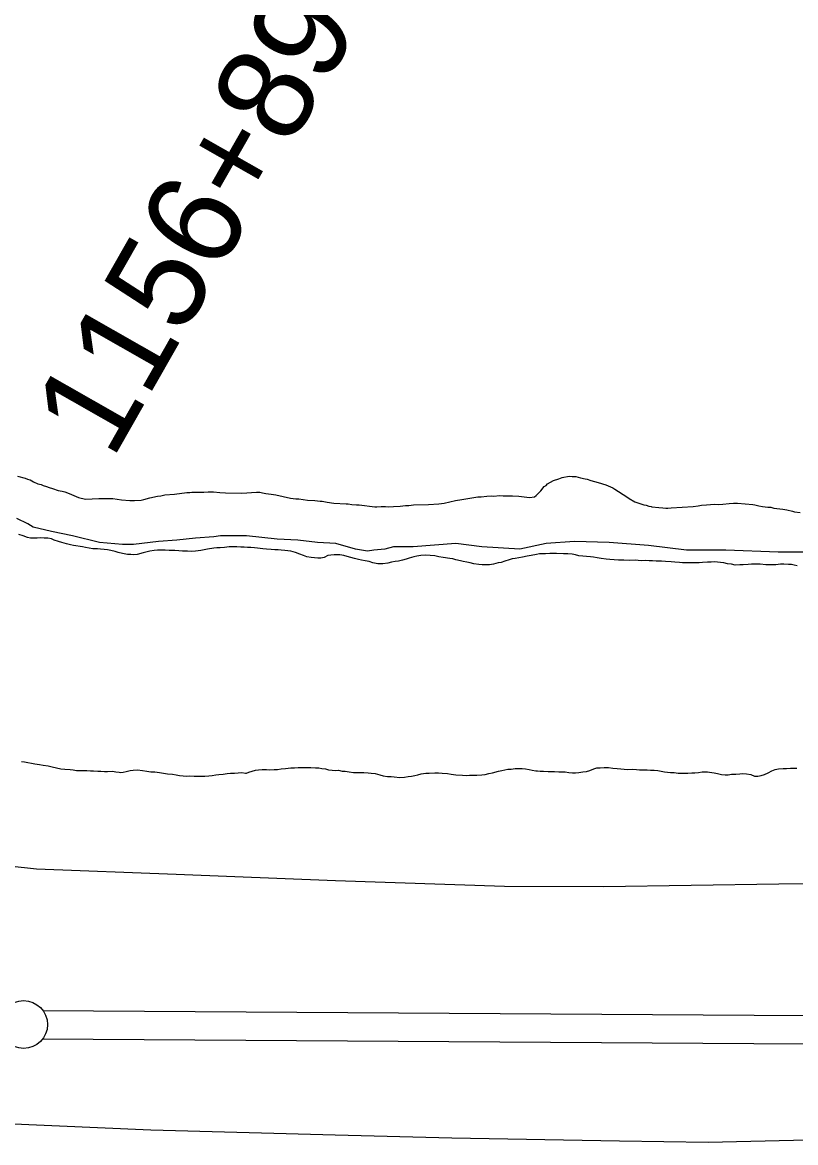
# Model space of a CAD drawing. Extents: x 3161514 to 3199414, y 831166 to 856601.
# Drawn here: x 3186803 to 3187612, y 837581 to 838752 of the extents above; entities that cross this region are included whole.
import ezdxf

# ---------------------------------------------------------------- set-up
doc = ezdxf.new("R2010")
doc.units = 0
for name, color, linetype in [('V-LEVE-TOET', 7, 'Continuous'), ('V-SITE-VEGE', 7, 'Continuous'), ('V-SURV-IDEN', 7, 'Continuous'), ('V-SURV-LINE', 7, 'Continuous'), ('V-TOPO-SHOR', 7, 'Continuous')]:
    doc.layers.add(name, color=color, linetype=linetype)

msp = doc.modelspace()

# ---------------------------------------------------------------- linework, layer by layer
at = {"layer": 'V-LEVE-TOET'}
for points in [[(3187723.9, 837852.1), (3187594.3, 837850.9), (3187410.8, 837848.1), (3187307.4, 837848.2), (3187130.6, 837854.3), (3186964.2, 837860.8), (3186817.9, 837866.5), (3186731.8, 837875.8), (3186639, 837890.4), (3186460.7, 837922.6), (3186342.3, 837942.4), (3186133.1, 837967.5), (3185958.1, 837998.4), (3185804.5, 838025), (3185600, 838056.4), (3185428.1, 838077.8)], [(3187683.9, 837584.5), (3187520.3, 837580.6), (3187427.5, 837581.9), (3187252.3, 837585.2), (3187130.2, 837588.5), (3186937.6, 837593.4), (3186730.1, 837602.7), (3186644.4, 837612.3), (3186418.1, 837641.9), (3186197.3, 837674.6), (3185953, 837706.6), (3185835.2, 837726.2), (3185724.5, 837748.6), (3185694, 837753.9), (3185673.6, 837757.6), (3185644.3, 837763.1), (3185593.9, 837772.8), (3185569.8, 837778), (3185558.5, 837778.4), (3185550.7, 837775), (3185548.1, 837770.2), (3185547.6, 837762.3), (3185551.6, 837754.5), (3185556.8, 837741)]]:
    msp.add_lwpolyline(points, dxfattribs=at)
at = {"layer": 'V-SITE-VEGE'}
for p, q in [((3186798.2, 838277.1), (3186806, 838275.2)), ((3187364.1, 838274.5), (3187367.6, 838275.9)), ((3187367.6, 838275.9), (3187375.1, 838277.2)), ((3187375.1, 838277.2), (3187378, 838276.8)), ((3187378, 838276.8), (3187381.9, 838276.8)), ((3187381.9, 838276.8), (3187386.8, 838275.6)), ((3187386.8, 838275.6), (3187391.8, 838274.5)), ((3186806, 838275.2), (3186808.4, 838274.1)), ((3186808.4, 838274.1), (3186811.3, 838273.4)), ((3186811.3, 838273.4), (3186814.8, 838271.5)), ((3186814.8, 838271.5), (3186819.4, 838269.3)), ((3186819.4, 838269.3), (3186822.9, 838268.6)), ((3186822.9, 838268.6), (3186825.1, 838267.5)), ((3186825.1, 838267.5), (3186828.6, 838266.4)), ((3186828.6, 838266.4), (3186831.1, 838265.3)), ((3186831.1, 838265.3), (3186834.6, 838264.2)), ((3186834.6, 838264.2), (3186840.6, 838262.3)), ((3187345.4, 838261.9), (3187349, 838266.5)), ((3187349, 838266.5), (3187350.8, 838267.6)), ((3187350.8, 838267.6), (3187352.3, 838269.3)), ((3187352.3, 838269.3), (3187358.7, 838272.8)), ((3187358.7, 838272.8), (3187364.1, 838274.5)), ((3187391.8, 838274.5), (3187393.9, 838274.1)), ((3187393.9, 838274.1), (3187397.5, 838272.7)), ((3187397.5, 838272.7), (3187405.2, 838270.8)), ((3187405.2, 838270.8), (3187413.4, 838268.2)), ((3187413.4, 838268.2), (3187420.8, 838264.9)), ((3187420.8, 838264.9), (3187422.9, 838263.8)), ((3186840.6, 838262.3), (3186844.9, 838261.6)), ((3186844.9, 838261.6), (3186847.7, 838260.8)), ((3186847.7, 838260.8), (3186852, 838259.3)), ((3186852, 838259.3), (3186861.9, 838254.9)), ((3186861.9, 838254.9), (3186869.3, 838253.1)), ((3186869.3, 838253.1), (3186883.2, 838254)), ((3186883.2, 838254), (3186897.8, 838253.8)), ((3186897.8, 838253.8), (3186907, 838252.6)), ((3186907, 838252.6), (3186915.5, 838251.8)), ((3186920.5, 838251.7), (3186927.6, 838252.3)), ((3186927.6, 838252.3), (3186930.1, 838252.7)), ((3186930.1, 838252.7), (3186936.5, 838254.7)), ((3186936.5, 838254.7), (3186944.4, 838256.4)), ((3186944.4, 838256.4), (3186947.9, 838256.7)), ((3186947.9, 838256.7), (3186952.2, 838257.7)), ((3186952.2, 838257.7), (3186962.2, 838258.6)), ((3186962.2, 838258.6), (3186975.3, 838260.3)), ((3186975.3, 838260.3), (3186978.2, 838260.2)), ((3186978.2, 838260.2), (3186980.3, 838260.5)), ((3186980.3, 838260.5), (3186985.3, 838260.5)), ((3186985.3, 838260.5), (3186993.1, 838260.7)), ((3186993.1, 838260.7), (3186997.4, 838261)), ((3186997.4, 838261), (3187003.1, 838261)), ((3187003.1, 838261), (3187009.8, 838260.2)), ((3187009.8, 838260.2), (3187015.5, 838259.7)), ((3187015.5, 838259.7), (3187032.6, 838259.5)), ((3187032.6, 838259.5), (3187048.2, 838260.4)), ((3187048.2, 838260.4), (3187051.4, 838260.7)), ((3187051.4, 838260.7), (3187054.2, 838260)), ((3187054.2, 838260), (3187057.8, 838259.2)), ((3187057.8, 838259.2), (3187063.5, 838258.4)), ((3187063.5, 838258.4), (3187068.1, 838257.7)), ((3187068.1, 838257.7), (3187083.7, 838254.3)), ((3187083.7, 838254.3), (3187089, 838253.5)), ((3187089, 838253.5), (3187092.2, 838253.4)), ((3187092.2, 838253.4), (3187096.8, 838252.7)), ((3187096.8, 838252.7), (3187101.4, 838252.2)), ((3187101.4, 838252.2), (3187109.2, 838251.8)), ((3187256.1, 838251.7), (3187262.8, 838253)), ((3187262.8, 838253), (3187279.6, 838255.7)), ((3187279.6, 838255.7), (3187282.8, 838255.6)), ((3187282.8, 838255.6), (3187288.8, 838256.3)), ((3187288.8, 838256.3), (3187293.4, 838256.6)), ((3187293.4, 838256.6), (3187296.3, 838256.5)), ((3187296.3, 838256.5), (3187302, 838257.2)), ((3187302, 838257.2), (3187305.9, 838256.8)), ((3187305.9, 838256.8), (3187315.8, 838256.6)), ((3187315.8, 838256.6), (3187322.2, 838256.2)), ((3187322.2, 838256.2), (3187330.8, 838255.4)), ((3187330.8, 838255.4), (3187333.6, 838255)), ((3187333.6, 838255), (3187338.6, 838255.6)), ((3187338.6, 838255.6), (3187340.4, 838257)), ((3187340.4, 838257), (3187345.4, 838261.9)), ((3187422.9, 838263.8), (3187435.3, 838255.8)), ((3187435.3, 838255.8), (3187437.7, 838254)), ((3187437.7, 838254), (3187443.7, 838250.4)), ((3186915.5, 838251.8), (3186920.5, 838251.7)), ((3187109.2, 838251.8), (3187114.6, 838251)), ((3187114.6, 838251), (3187116.7, 838251)), ((3187116.7, 838251), (3187122, 838250.2)), ((3187122, 838250.2), (3187128.8, 838249.1)), ((3187128.8, 838249.1), (3187141.9, 838248.2)), ((3187141.9, 838248.2), (3187144, 838248.2)), ((3187144, 838248.2), (3187147.6, 838247.8)), ((3187147.6, 838247.8), (3187152.6, 838247.3)), ((3187152.6, 838247.3), (3187155.4, 838247.3)), ((3187155.4, 838247.3), (3187171.7, 838245.3)), ((3187171.7, 838245.3), (3187173.9, 838245.3)), ((3187173.9, 838245.3), (3187178.5, 838245.6)), ((3187178.5, 838245.6), (3187183.1, 838245.5)), ((3187183.1, 838245.5), (3187186.3, 838245.1)), ((3187186.3, 838245.1), (3187191.3, 838245.4)), ((3187191.3, 838245.4), (3187198.4, 838246)), ((3187198.4, 838246), (3187203.7, 838246.7)), ((3187203.7, 838246.7), (3187207.3, 838246.6)), ((3187207.3, 838246.6), (3187212.3, 838247.3)), ((3187212.3, 838247.3), (3187227.9, 838247.8)), ((3187227.9, 838247.8), (3187238.6, 838248.4)), ((3187238.6, 838248.4), (3187244.3, 838249)), ((3187244.3, 838249), (3187256.1, 838251.7)), ((3187443.7, 838250.4), (3187448, 838248.9)), ((3187448, 838248.9), (3187452.9, 838247.4)), ((3187452.9, 838247.4), (3187455.4, 838247)), ((3187455.4, 838247), (3187458.3, 838245.9)), ((3187458.3, 838245.9), (3187460.7, 838245.5)), ((3187460.7, 838245.5), (3187461.4, 838245.2)), ((3187461.4, 838245.2), (3187468.9, 838244.4)), ((3187468.9, 838244.4), (3187472.8, 838244.3)), ((3187472.8, 838244.3), (3187476, 838243.9)), ((3187476, 838243.9), (3187478.1, 838243.9)), ((3187478.1, 838243.9), (3187481.7, 838244.2)), ((3187481.7, 838244.2), (3187504.8, 838245.7)), ((3187504.8, 838245.7), (3187509.8, 838246.3)), ((3187509.8, 838246.3), (3187513.4, 838247)), ((3187513.4, 838247), (3187518.7, 838247.3)), ((3187518.7, 838247.3), (3187526.9, 838247.9)), ((3187526.9, 838247.9), (3187531.1, 838247.5)), ((3187531.1, 838247.5), (3187535.8, 838248.1)), ((3187535.8, 838248.1), (3187542.2, 838248.8)), ((3187542.2, 838248.8), (3187546.8, 838249.1)), ((3187546.8, 838249.1), (3187551.1, 838249)), ((3187551.1, 838249), (3187567.1, 838247.7)), ((3187567.1, 838247.7), (3187569.2, 838247.4)), ((3187569.2, 838247.4), (3187573.4, 838246.2)), ((3187573.4, 838246.2), (3187577, 838245.5)), ((3187577, 838245.5), (3187582.7, 838244.7)), ((3187582.7, 838244.7), (3187585.9, 838244.7)), ((3187585.9, 838244.7), (3187589, 838243.9)), ((3187589, 838243.9), (3187598.3, 838242.7)), ((3187598.3, 838242.7), (3187602.5, 838242)), ((3187602.5, 838242), (3187608.6, 838240.5)), ((3187608.6, 838240.5), (3187610.7, 838240.1)), ((3186808.8, 838227.3), (3186797.4, 838233)), ((3187610.7, 838240.1), (3187616.4, 838239.3)), ((3186814.5, 838223.9), (3186808.8, 838227.3)), ((3186833.8, 838219.4), (3186814.5, 838223.9)), ((3186855.5, 838214.8), (3186833.8, 838219.4)), ((3186884, 838208), (3186855.5, 838214.8)), ((3186907.9, 838205.7), (3186884, 838208)), ((3186919.3, 838205.7), (3186907.9, 838205.7)), ((3186945.4, 838209.1), (3186919.3, 838205.7)), ((3186964.8, 838210.3), (3186945.4, 838209.1)), ((3186984.2, 838212.5), (3186964.8, 838210.3)), ((3187003.5, 838213.7), (3186984.2, 838212.5)), ((3187010.3, 838214.8), (3187003.5, 838213.7)), ((3187037.7, 838214.8), (3187010.3, 838214.8)), ((3187069.6, 838211.4), (3187037.7, 838214.8)), ((3187091.2, 838210.3), (3187069.6, 838211.4)), ((3187111.7, 838208), (3187091.2, 838210.3)), ((3187131.1, 838206.8), (3187111.7, 838208)), ((3187151.6, 838201.1), (3187131.1, 838206.8)), ((3187256.3, 838206.8), (3187211.9, 838203.4)), ((3187283.6, 838203.4), (3187256.3, 838206.8)), ((3187350.8, 838206.8), (3187323.5, 838201.1)), ((3187380.4, 838209.1), (3187350.8, 838206.8)), ((3187416.9, 838208), (3187380.4, 838209.1)), ((3187457.9, 838204.6), (3187416.9, 838208)), ((3187164.1, 838198.9), (3187151.6, 838201.1)), ((3187170.9, 838200), (3187164.1, 838198.9)), ((3187182.3, 838201.1), (3187170.9, 838200)), ((3187191.4, 838203.4), (3187182.3, 838201.1)), ((3187211.9, 838203.4), (3187191.4, 838203.4)), ((3187323.5, 838201.1), (3187283.6, 838203.4)), ((3187497.7, 838200), (3187457.9, 838204.6)), ((3187538.7, 838200), (3187497.7, 838200)), ((3187593.4, 838197.7), (3187538.7, 838200)), ((3187636.7, 838197.7), (3187593.4, 838197.7))]:
    msp.add_line(p, q, dxfattribs=at)
at = {"layer": 'V-SURV-LINE'}
for points in [[(3186824.5, 837718.8), (3187834, 837711.9)], [(3187833.8, 837681.9), (3186824.3, 837688.8)]]:
    msp.add_lwpolyline(points, dxfattribs=at)
msp.add_circle((3186804.5, 837704), 25, dxfattribs=at)
at = {"layer": 'V-TOPO-SHOR'}
for points in [[(3186818.7, 838212.6), (3186815.4, 838212.5), (3186811.6, 838212.5), (3186808.5, 838213.2), (3186804, 838214.8), (3186799.4, 838216.4)], [(3187229.7, 838194.4), (3187224.3, 838194.5), (3187220, 838194.2), (3187215.6, 838193.5), (3187212.5, 838193), (3187207.7, 838191.6), (3187204.4, 838190.4), (3187200.8, 838189.4), (3187196.6, 838188.5), (3187193.1, 838187.9), (3187189.3, 838187.3), (3187185.2, 838186.3), (3187180.2, 838185.6), (3187174.8, 838185.7), (3187169.7, 838186.7), (3187165.8, 838187.9), (3187161.6, 838188.9), (3187158, 838189.6), (3187154.7, 838190.3), (3187150.6, 838191.2), (3187146.6, 838192.2), (3187142.8, 838193.4), (3187139.5, 838194.3), (3187135.3, 838195), (3187129.1, 838195.1), (3187125.6, 838194.8), (3187122.7, 838194.2), (3187118.9, 838192.3), (3187115.3, 838191.7), (3187112.2, 838191.4), (3187105.2, 838192.1), (3187100.6, 838193), (3187097.3, 838194.2), (3187093.4, 838195.7), (3187088.7, 838197.4), (3187084.1, 838198.8), (3187080.9, 838199.1), (3187077.6, 838199.7), (3187073.7, 838200), (3187070.6, 838200.1), (3187067.2, 838200.1), (3187063.2, 838200.5), (3187058.5, 838201), (3187054.6, 838201.4), (3187049.2, 838202), (3187045.8, 838202.2), (3187042.2, 838202.6), (3187038.6, 838202.8), (3187035, 838203), (3187031.5, 838203.2), (3187027.4, 838203.4), (3187023.2, 838203.5), (3187019.3, 838203.3), (3187014.4, 838202.8), (3187010.1, 838202.5), (3187006.7, 838202.2), (3187003.4, 838202.1), (3186996.7, 838201), (3186993.4, 838200.2), (3186989.9, 838199.5), (3186984.4, 838198.9), (3186979.9, 838198.6), (3186976, 838198.7), (3186970.6, 838198.9), (3186966.7, 838199.1), (3186962.8, 838199.5), (3186959.7, 838199.7), (3186956.6, 838199.7), (3186952.5, 838199.8), (3186949, 838199.8), (3186944.6, 838199.9), (3186940.9, 838199.6), (3186936.4, 838198.8), (3186929.5, 838197), (3186923.3, 838195.4), (3186919.9, 838195.1), (3186916.6, 838195.3), (3186913.2, 838195.5), (3186907.8, 838196.4), (3186903.4, 838197.6), (3186900.1, 838198.5), (3186895.7, 838199.7), (3186892.1, 838200.1), (3186888.7, 838200.6), (3186884.9, 838201.1), (3186881.8, 838201.2), (3186876.9, 838201.2), (3186873.2, 838201.9), (3186869.3, 838202.6), (3186866.2, 838203.3), (3186856.8, 838204.8), (3186853.6, 838205.3), (3186849.3, 838206.5), (3186844.6, 838207.9), (3186840.9, 838209), (3186836.6, 838210.2), (3186833.5, 838211.6), (3186829.8, 838212.3), (3186825.9, 838212.5), (3186821.8, 838212.7), (3186818.7, 838212.6)], [(3187613.3, 838183.5), (3187610.4, 838184.2), (3187607.3, 838184.9), (3187604.2, 838184.9), (3187599.4, 838185.2), (3187596.1, 838185.2), (3187591.1, 838184.6), (3187585.5, 838184.7), (3187580.8, 838184.7), (3187574.7, 838185.3), (3187571, 838185.4), (3187565.7, 838185.3), (3187562.3, 838185), (3187557, 838184.6), (3187553.6, 838184.4), (3187548.7, 838184.3), (3187544.9, 838185.2), (3187540.5, 838185.7), (3187536.8, 838186.5), (3187533.4, 838187), (3187526.8, 838187.6), (3187523.5, 838187.4), (3187519.5, 838187.2), (3187514.4, 838186.9), (3187510.9, 838186.8), (3187507.2, 838186.7), (3187501.1, 838186.7), (3187497.4, 838186.8), (3187493.4, 838186.7), (3187490.3, 838186.9), (3187485.6, 838187.4), (3187481.7, 838187.8), (3187475.8, 838188.2), (3187471.5, 838188.4), (3187465.8, 838188.5), (3187462.1, 838188.7), (3187458.5, 838188.8), (3187454.5, 838189), (3187450.9, 838188.7), (3187447.3, 838189.1), (3187444.1, 838189.3), (3187437.7, 838189.2), (3187432.1, 838189.3), (3187426.4, 838189.5), (3187422, 838189.7), (3187417.6, 838190.1), (3187413.7, 838190.5), (3187408.3, 838191.2), (3187404.2, 838191.9), (3187400.6, 838192.6), (3187397.2, 838192.8), (3187393.2, 838193.2), (3187389.2, 838193.6), (3187385.2, 838194.1), (3187381.7, 838195), (3187378.1, 838195.8), (3187373.5, 838196.1), (3187369.2, 838196.1), (3187361.9, 838196.4), (3187358, 838196.3), (3187354.8, 838196.3), (3187350.4, 838196.2), (3187347.3, 838196.2), (3187344, 838196.1), (3187340.8, 838195.5), (3187335.2, 838194.4), (3187331.1, 838193.5), (3187326.3, 838192.6), (3187322.2, 838191.8), (3187318.6, 838191.2), (3187315.5, 838190.7), (3187312.2, 838189.8), (3187307.6, 838188.5), (3187303.9, 838187.1), (3187300.9, 838186.5), (3187295.7, 838185.3), (3187291.6, 838184.7), (3187288, 838184.5), (3187284, 838184.6), (3187280.6, 838185), (3187275.2, 838185.7), (3187271.6, 838186.6), (3187267.9, 838187.4), (3187264.3, 838188), (3187261.3, 838188.6), (3187256.5, 838189.9), (3187253.4, 838190.9), (3187250.1, 838191.2), (3187243.4, 838192.3), (3187238.8, 838193), (3187234.4, 838193.9), (3187229.7, 838194.4)], [(3186802.4, 837979.1), (3186805.5, 837978.5), (3186809, 837978), (3186812.9, 837977.3), (3186816.3, 837976.4), (3186821.2, 837975.7), (3186825, 837975.3), (3186830.2, 837974.4), (3186834.3, 837973.4), (3186839, 837972.2), (3186843.6, 837971.2), (3186847.5, 837971), (3186853.2, 837970.7), (3186856.5, 837970.2), (3186859.7, 837969.7), (3186863.3, 837969.4), (3186867.1, 837969.6), (3186870.5, 837969.4), (3186874.3, 837969.1), (3186877.6, 837969.1), (3186882, 837968.9), (3186885.4, 837969), (3186889.2, 837968.5), (3186892.3, 837968.4), (3186897.4, 837968.8), (3186900.9, 837968.3), (3186904.4, 837967.8), (3186906.2, 837967.4), (3186908.5, 837967.9), (3186911.7, 837968.5), (3186915.8, 837969.6), (3186919, 837970), (3186923.7, 837970.1)], [(3186923.7, 837970.1), (3186928.9, 837969.4), (3186933.5, 837968.7), (3186937.6, 837968.2), (3186941.7, 837968.3), (3186946.6, 837967.6), (3186950.7, 837966.7), (3186954.9, 837966.2), (3186960.3, 837965.6), (3186963.9, 837965.1), (3186967.5, 837964.5), (3186971.4, 837964), (3186974.8, 837963.8), (3186978.1, 837963.9), (3186982.7, 837963.8), (3186987.1, 837963.6), (3186990.5, 837963.7), (3186994, 837963.7), (3186998.1, 837964), (3187001.8, 837964.4), (3187005.4, 837964.9), (3187008.7, 837965.3), (3187013.3, 837965.7), (3187017.2, 837966.3), (3187020.8, 837966.6), (3187024.9, 837966.9), (3187029, 837967), (3187032.8, 837967.3), (3187036.7, 837966.9), (3187037.5, 837966.9), (3187040.1, 837967.8), (3187043.4, 837968.8), (3187047, 837969.9), (3187050.2, 837970.3), (3187053.8, 837970.6), (3187058.5, 837970.6), (3187061.9, 837970.3), (3187066.4, 837970.5), (3187070, 837970.7), (3187073.9, 837971.2), (3187078.3, 837971.6), (3187083.9, 837972.2), (3187087.8, 837972.5), (3187091.7, 837972.6), (3187096.2, 837972.7), (3187100.6, 837972.6), (3187104.8, 837972.8), (3187109.6, 837972.5), (3187113.2, 837972.2), (3187116.3, 837971.8), (3187120.2, 837971.2), (3187123.3, 837970.4), (3187127.2, 837969.8), (3187130.6, 837969.5), (3187133.9, 837969.8), (3187137.5, 837968.9), (3187140.6, 837968.7), (3187145, 837968), (3187149.3, 837967.4), (3187152.5, 837967.6), (3187156.6, 837967.3), (3187160.2, 837967.3), (3187164.8, 837967.2), (3187168.1, 837966.7), (3187172, 837966.5), (3187177, 837965), (3187180.6, 837963.9), (3187185, 837963.4), (3187189, 837963.2), (3187192.1, 837962.8), (3187197.9, 837962.2), (3187202.7, 837962.7), (3187206.6, 837963.3), (3187210.1, 837963.7), (3187213.7, 837964.5), (3187216.6, 837965.1), (3187220.1, 837965.9), (3187225, 837966.8), (3187228.6, 837966.9), (3187234.6, 837967), (3187238.2, 837967), (3187242.3, 837966.7), (3187247.6, 837966.4), (3187251.6, 837965.8), (3187256.4, 837965.1), (3187263.4, 837964.7), (3187267.6, 837964.5), (3187270.8, 837964.6), (3187275.3, 837964.7), (3187278.5, 837964.8), (3187283.5, 837965.2), (3187287.1, 837965.5), (3187291.1, 837966.5), (3187294.8, 837967.2), (3187301.2, 837968.9), (3187304.7, 837969.6), (3187310.9, 837970.8), (3187314.5, 837971.1), (3187318.4, 837971.5), (3187322.2, 837971.8), (3187325.8, 837971.7)], [(3187325.8, 837971.7), (3187329.4, 837971.4), (3187333.3, 837970.7), (3187336.3, 837970), (3187340.3, 837969.3), (3187342, 837969.1), (3187344.6, 837969), (3187348, 837969), (3187353.1, 837968.6), (3187356.2, 837968.6), (3187359.8, 837968.5), (3187364.2, 837968.3), (3187367.8, 837968.1), (3187370.9, 837968.1), (3187374.7, 837967.4), (3187378.3, 837967), (3187381.7, 837967.1), (3187385, 837967.5), (3187389.4, 837968.1), (3187393, 837968.6), (3187396.6, 837969.7), (3187400.9, 837971.4), (3187403.8, 837972.4), (3187407.3, 837972.3), (3187411.7, 837972.6), (3187416, 837972.6), (3187420.5, 837972), (3187425.1, 837971.8), (3187429, 837971.2), (3187432.6, 837970.9), (3187436.4, 837970.7), (3187441.5, 837970.9), (3187445.5, 837970.5), (3187448.6, 837970.3), (3187451.9, 837970.1), (3187456.5, 837970.1), (3187460.1, 837969.9), (3187464, 837970), (3187467.6, 837969.4), (3187471.2, 837968.7), (3187474.6, 837968.2), (3187477.9, 837967.8), (3187481, 837967.5), (3187484.9, 837967.4), (3187488.8, 837966.9), (3187491.9, 837966.7), (3187495.1, 837966.6), (3187499.1, 837966.7), (3187503.2, 837967.2), (3187506.5, 837967.1), (3187510.3, 837967.4), (3187514.2, 837968.2), (3187518.3, 837968.1), (3187519.8, 837968.1), (3187521.7, 837967.9), (3187526.5, 837967.1), (3187530.1, 837966.4), (3187534.3, 837965.5), (3187538.2, 837964.9), (3187541.3, 837965.2), (3187544.8, 837965.7), (3187549.2, 837965.6), (3187553.3, 837966.1), (3187556.7, 837966.3), (3187560.5, 837966.1), (3187564.9, 837965.3), (3187568.8, 837963.7), (3187572.4, 837963.7), (3187575.8, 837964.3), (3187579.4, 837965.4), (3187583.1, 837967.2), (3187586.9, 837969.2), (3187590.5, 837970.5), (3187593.8, 837971.3), (3187598.8, 837971.5), (3187602.4, 837971.7), (3187606.5, 837971.9), (3187609.6, 837972), (3187612.9, 837972)]]:
    msp.add_lwpolyline(points, dxfattribs=at)

# ---------------------------------------------------------------- texts
at = {"layer": 'V-SURV-IDEN'}
msp.add_text('1156+89.8', height=100, rotation=60.3358, dxfattribs=at).set_placement((3186897, 838293.1))

doc.saveas('drawing.dxf')
